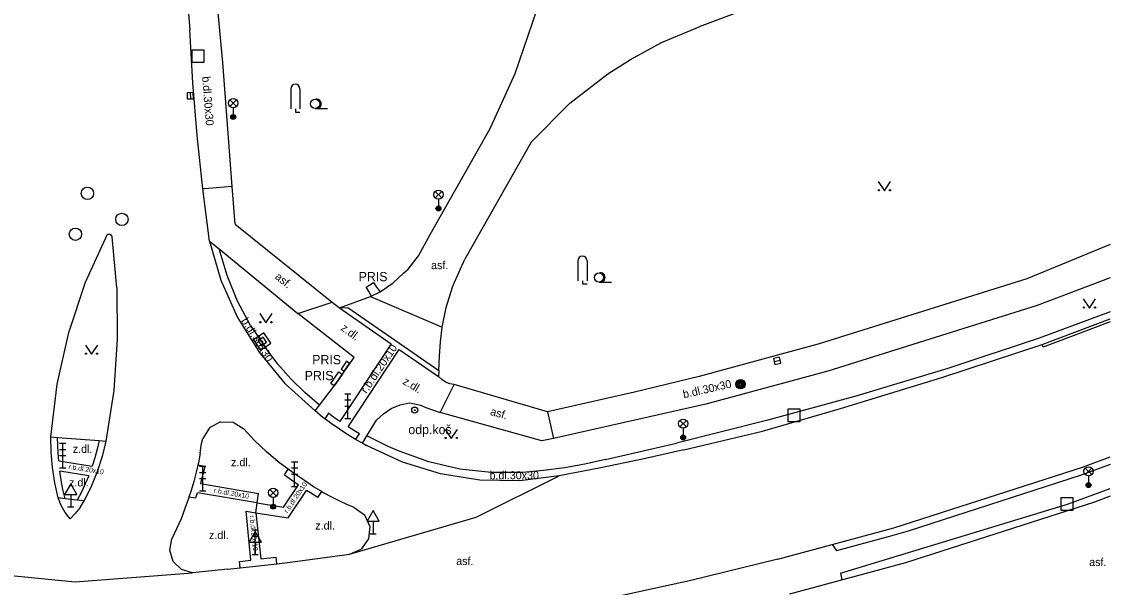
# Model space of a CAD drawing. Extents: x -598932 to -598196, y -1162207 to -1161504.
# Drawn here: x -598283.9 to -598195.6, y -1162024.1 to -1161978.2 of the extents above; entities that cross this region are included whole.
import ezdxf

# ---------------------------------------------------------------- set-up
doc = ezdxf.new("R2010")
doc.units = 0
for name, color, linetype in [('Level 25', 7, 'Continuous'), ('Level 26', 7, 'Continuous'), ('Level 27', 7, 'Continuous'), ('Level 31', 7, 'Continuous'), ('Level 33', 7, 'Continuous'), ('Level 34', 7, 'Continuous'), ('Level 36', 7, 'Continuous'), ('silnoproud - povrch.  znaky a  RIS  skut. velikost', 7, 'Continuous'), ('specificka linie pasportu komunikaci', 7, 'Continuous'), ('TM - chodniky - VP', 7, 'Continuous'), ('TM - komunikace - VP', 7, 'Continuous'), ('TM - letecke snimky - pomocna linie', 7, 'Continuous'), ('TM - popis objektu', 7, 'Continuous'), ('TM - popis povrchu', 7, 'Continuous'), ('TM - poznamka', 7, 'Continuous'), ('TM - rozhrani mezi zpev. plochami mezi sebou - VP', 7, 'Continuous'), ('TM - rozhrani ploch obecne - VP', 7, 'Continuous')]:
    doc.layers.add(name, color=color, linetype=linetype)

msp = doc.modelspace()

# ---------------------------------------------------------------- linework, layer by layer
at = {"layer": 'Level 25'}
for radius in [0.25, 0.0303]:
    msp.add_circle((-598252.03, -1162009.7), radius, dxfattribs=at)
at = {"layer": 'Level 26'}
for points in [[(-598270.13, -1161981.48), (-598269.13, -1161981.48), (-598269.13, -1161980.48), (-598270.13, -1161980.48)], [(-598264.555, -1162004.824), (-598263.726, -1162004.265), (-598264.285, -1162003.436), (-598265.114, -1162003.995)], [(-598221.75, -1162010.61), (-598220.75, -1162010.61), (-598220.75, -1162009.61), (-598221.75, -1162009.61)], [(-598199.58, -1162017.82), (-598198.58, -1162017.82), (-598198.58, -1162016.82), (-598199.58, -1162016.82)]]:
    msp.add_lwpolyline(points, close=True, dxfattribs=at)
at = {"layer": 'Level 27'}
for p, q in [((-598270.27, -1161983.94), (-598270.25, -1161984.44)), ((-598222.844, -1162005.753), (-598222.356, -1162005.647))]:
    msp.add_line(p, q, dxfattribs=at)
for points in [[(-598270.52, -1161983.95), (-598270.5, -1161984.45), (-598270, -1161984.43), (-598270.02, -1161983.93)], [(-598222.791, -1162005.997), (-598222.303, -1162005.891), (-598222.409, -1162005.403), (-598222.897, -1162005.509)]]:
    msp.add_lwpolyline(points, close=True, dxfattribs=at)
for centre in [(-598278.61, -1161992.11), (-598275.81, -1161994.22), (-598279.59, -1161995.43)]:
    msp.add_circle(centre, 0.5, dxfattribs=at)
at = {"layer": 'Level 31'}
for radius in [0.375, 0.305, 0.235, 0.165, 0.0781]:
    msp.add_circle((-598225.58, -1162007.6), radius, dxfattribs=at)
at = {"layer": 'Level 33'}
for p, q in [((-598267.045, -1161985.06), (-598266.515, -1161984.53)), ((-598267.045, -1161984.53), (-598266.515, -1161985.06)), ((-598266.78, -1161985.17), (-598266.78, -1161985.92)), ((-598250.375, -1161992.48), (-598249.845, -1161991.95)), ((-598250.375, -1161991.95), (-598249.845, -1161992.48)), ((-598250.11, -1161992.59), (-598250.11, -1161993.34)), ((-598257.71, -1162008.37), (-598257.21, -1162008.37)), ((-598257.46, -1162010.37), (-598257.46, -1162008.37)), ((-598257.71, -1162008.87), (-598257.21, -1162008.87)), ((-598257.71, -1162009.37), (-598257.21, -1162009.37)), ((-598257.71, -1162010.37), (-598257.21, -1162010.37)), ((-598230.505, -1162011.06), (-598229.975, -1162010.53)), ((-598230.505, -1162010.53), (-598229.975, -1162011.06)), ((-598230.24, -1162011.17), (-598230.24, -1162011.92)), ((-598280.87, -1162012.39), (-598280.37, -1162012.39)), ((-598280.87, -1162012.89), (-598280.37, -1162012.89)), ((-598280.62, -1162014.39), (-598280.62, -1162012.39)), ((-598280.87, -1162013.39), (-598280.37, -1162013.39)), ((-598262.04, -1162013.89), (-598261.54, -1162013.89)), ((-598261.79, -1162015.89), (-598261.79, -1162013.89)), ((-598280.87, -1162014.39), (-598280.37, -1162014.39)), ((-598269.5, -1162014.26), (-598269, -1162014.26)), ((-598269.5, -1162014.76), (-598269, -1162014.76)), ((-598269.25, -1162016.26), (-598269.25, -1162014.26)), ((-598262.04, -1162014.39), (-598261.54, -1162014.39)), ((-598262.04, -1162014.89), (-598261.54, -1162014.89)), ((-598197.585, -1162014.93), (-598197.055, -1162014.4)), ((-598197.585, -1162014.4), (-598197.055, -1162014.93)), ((-598269.5, -1162015.26), (-598269, -1162015.26)), ((-598262.04, -1162015.89), (-598261.54, -1162015.89)), ((-598197.32, -1162015.04), (-598197.32, -1162015.79)), ((-598269.5, -1162016.26), (-598269, -1162016.26)), ((-598263.795, -1162016.67), (-598263.265, -1162016.14)), ((-598263.795, -1162016.14), (-598263.265, -1162016.67)), ((-598263.53, -1162016.78), (-598263.53, -1162017.53)), ((-598265.24, -1162019.42), (-598264.74, -1162019.42)), ((-598264.99, -1162021.42), (-598264.99, -1162019.42)), ((-598265.24, -1162019.92), (-598264.74, -1162019.92)), ((-598265.24, -1162020.42), (-598264.74, -1162020.42)), ((-598265.24, -1162021.42), (-598264.74, -1162021.42))]:
    msp.add_line(p, q, dxfattribs=at)
for centre, radius in [((-598266.78, -1161984.795), 0.375), ((-598266.78, -1161985.92), 0.2), ((-598266.78, -1161985.92), 0.145), ((-598266.78, -1161985.92), 0.0876), ((-598250.11, -1161992.215), 0.375), ((-598250.11, -1161993.34), 0.2), ((-598250.11, -1161993.34), 0.145), ((-598250.11, -1161993.34), 0.0876), ((-598230.24, -1162010.795), 0.375), ((-598230.24, -1162011.92), 0.2), ((-598230.24, -1162011.92), 0.145), ((-598230.24, -1162011.92), 0.0876), ((-598197.32, -1162014.665), 0.375), ((-598197.32, -1162015.79), 0.2), ((-598197.32, -1162015.79), 0.145), ((-598197.32, -1162015.79), 0.0876), ((-598263.53, -1162016.405), 0.375), ((-598263.53, -1162017.53), 0.2), ((-598263.53, -1162017.53), 0.145), ((-598263.53, -1162017.53), 0.0876)]:
    msp.add_circle(centre, radius, dxfattribs=at)
at = {"layer": 'Level 34'}
for p, q in [((-598279.97, -1162016.542), (-598279.97, -1162017.56)), ((-598280.22, -1162017.56), (-598279.72, -1162017.56)), ((-598255.41, -1162018.712), (-598255.41, -1162019.73)), ((-598255.66, -1162019.73), (-598255.16, -1162019.73)), ((-598264.99, -1162020.402), (-598264.99, -1162021.42)), ((-598265.24, -1162021.42), (-598264.74, -1162021.42))]:
    msp.add_line(p, q, dxfattribs=at)
for points in [[(-598280.47, -1162016.542), (-598279.47, -1162016.542), (-598279.97, -1162015.676)], [(-598255.91, -1162018.712), (-598254.91, -1162018.712), (-598255.41, -1162017.846)], [(-598265.49, -1162020.402), (-598264.49, -1162020.402), (-598264.99, -1162019.536)]]:
    msp.add_lwpolyline(points, close=True, dxfattribs=at)
at = {"layer": 'Level 36'}
for p, q in [((-598262.105, -1161983.635), (-598262.105, -1161985.26)), ((-598261.355, -1161983.635), (-598261.355, -1161985.26)), ((-598260.12, -1161985.225), (-598259.12, -1161985.225)), ((-598238.795, -1161997.585), (-598238.795, -1161999.21)), ((-598238.045, -1161997.585), (-598238.045, -1161999.21)), ((-598237.07, -1161999.315), (-598236.07, -1161999.315))]:
    msp.add_line(p, q, dxfattribs=at)
for points in [[(-598261.73, -1161985.26), (-598261.73, -1161985.51), (-598261.355, -1161985.51)], [(-598214.4, -1161991.16), (-598213.9, -1161991.91), (-598213.4, -1161991.16)], [(-598238.42, -1161999.21), (-598238.42, -1161999.46), (-598238.045, -1161999.46)], [(-598197.75, -1162000.67), (-598197.25, -1162001.42), (-598196.75, -1162000.67)], [(-598264.62, -1162001.87), (-598264.12, -1162002.62), (-598263.62, -1162001.87)], [(-598278.78, -1162004.42), (-598278.28, -1162005.17), (-598277.78, -1162004.42)], [(-598249.57, -1162011.26), (-598249.07, -1162012.01), (-598248.57, -1162011.26)]]:
    msp.add_lwpolyline(points, dxfattribs=at)
for centre, radius in [((-598260.12, -1161984.85), 0.375), ((-598214.35, -1161991.86), 0.05), ((-598213.451, -1161991.86), 0.05), ((-598237.07, -1161998.94), 0.375), ((-598197.7, -1162001.37), 0.05), ((-598196.801, -1162001.37), 0.05), ((-598264.57, -1162002.57), 0.05), ((-598263.671, -1162002.57), 0.05), ((-598278.73, -1162005.12), 0.05), ((-598277.831, -1162005.12), 0.05), ((-598249.52, -1162011.96), 0.05), ((-598248.621, -1162011.96), 0.05)]:
    msp.add_circle(centre, radius, dxfattribs=at)
for centre, start, end in [((-598261.73, -1161983.635), 0, 180), ((-598259.995, -1161984.85), 260.40593, 99.59407), ((-598238.42, -1161997.585), 0, 180), ((-598236.945, -1161998.94), 260.40593, 99.59407)]:
    msp.add_arc(centre, 0.375, start, end, dxfattribs=at)
at = {"layer": 'silnoproud - povrch.  znaky a  RIS  skut. velikost'}
for points in [[(-598257.58, -1162005.74), (-598258.01, -1162006.38), (-598257.76, -1162006.55)], [(-598257.76, -1162006.55), (-598257.33, -1162005.91)], [(-598257.33, -1162005.91), (-598257.58, -1162005.74)], [(-598258.86, -1162007.54), (-598258.19, -1162006.6), (-598257.92, -1162006.8)], [(-598257.92, -1162006.8), (-598258.59, -1162007.74)], [(-598258.59, -1162007.74), (-598258.86, -1162007.54)]]:
    msp.add_lwpolyline(points, dxfattribs=at)
at = {"layer": 'specificka linie pasportu komunikaci'}
for points in [[(-598266.847, -1161991.56), (-598266.85, -1161991.56), (-598269.11, -1161991.74), (-598269.24, -1161991.75)], [(-598255.57, -1162000.46), (-598255.74, -1162000.09), (-598255.98, -1161999.71), (-598255.38, -1161999.34), (-598255.14, -1161999.72), (-598254.85, -1162000.11)], [(-598255.64, -1162000.49), (-598249.81, -1162002.98)], [(-598264.487, -1162004.476), (-598264.335, -1162004.373), (-598264.073, -1162004.196), (-598264.352, -1162003.782), (-598264.613, -1162003.958), (-598264.622, -1162003.964), (-598264.767, -1162004.061), (-598264.487, -1162004.476)], [(-598195.56, -1162014.123), (-598197.912, -1162014.974), (-598211.97, -1162019.53), (-598213.3, -1162019.9), (-598217.78, -1162021.122)], [(-598257.32, -1162021.4), (-598247.034, -1162018.395), (-598240.3, -1162015.04)], [(-598217.471, -1162022.935), (-598199.03, -1162017.34), (-598195.56, -1162016.052)], [(-598218.129, -1162020.592), (-598217.826, -1162021.052), (-598217.78, -1162021.122)], [(-598308.5, -1162026.61), (-598288.38, -1162022.76), (-598279.598, -1162023.637), (-598270.07, -1162022.89)], [(-598217.471, -1162022.935), (-598217.417, -1162023.21), (-598217.36, -1162023.497)]]:
    msp.add_lwpolyline(points, dxfattribs=at)
at = {"layer": 'TM - chodniky - VP'}
for points in [[(-598267.63, -1161981.5), (-598269.44, -1161962.15)], [(-598250.79, -1161995.46), (-598245.91, -1161986.86), (-598243.88, -1161982.39), (-598238.26, -1161965.91)], [(-598203.04, -1161970.18), (-598216.37, -1161973.87), (-598228.95, -1161978.59)], [(-598242.57, -1161987.96), (-598239.44, -1161984.79), (-598236.35, -1161982.42), (-598234.52, -1161981.24), (-598232, -1161979.87), (-598228.95, -1161978.59)], [(-598266.61, -1161994.61), (-598266.847, -1161991.56), (-598267.63, -1161981.5)], [(-598242.57, -1161987.96), (-598247.96, -1161997.46)], [(-598266.61, -1161994.61), (-598258.75, -1162000.93), (-598258.15, -1162001.41)], [(-598276.59, -1161995.65), (-598276.67, -1161995.5)], [(-598252.92, -1161998.57), (-598252.57, -1161998.25), (-598251.74, -1161997.19), (-598250.79, -1161995.46)], [(-598268.71, -1161995.98), (-598267.91, -1161996.62), (-598261.52, -1162001.86)], [(-598195.56, -1161996.262), (-598202.32, -1161999.04), (-598219.2, -1162004.33), (-598228.93, -1162006.98)], [(-598248.97, -1161999.72), (-598248.9, -1161999.5), (-598247.96, -1161997.46)], [(-598255.64, -1162000.49), (-598255.57, -1162000.46), (-598254.85, -1162000.11), (-598253.79, -1161999.36), (-598252.92, -1161998.57)], [(-598249.81, -1162002.98), (-598249.48, -1162001.38), (-598248.97, -1161999.72)], [(-598258.15, -1162001.41), (-598255.64, -1162000.49)], [(-598195.56, -1162001.734), (-598201.34, -1162003.86), (-598208.75, -1162006.31), (-598216.21, -1162008.57), (-598223.48, -1162010.55), (-598230.78, -1162012.38)], [(-598201.5, -1162001.22), (-598218.5, -1162006.55), (-598228.4, -1162009.22)], [(-598256.95, -1162005.44), (-598261.52, -1162001.86)], [(-598250.07, -1162006.49), (-598250.03, -1162005.32), (-598249.94, -1162004.15), (-598249.81, -1162002.98)], [(-598258.63, -1162007.82), (-598256.95, -1162005.44)], [(-598250.07, -1162006.49), (-598250.11, -1162006.96)], [(-598249.53, -1162007.42), (-598249.84, -1162007.22), (-598250.11, -1162006.96)], [(-598228.93, -1162006.98), (-598234.19, -1162008.23), (-598241.26, -1162009.83)], [(-598260.12, -1162009.76), (-598259.78, -1162009.31), (-598258.63, -1162007.82)], [(-598248.82, -1162007.63), (-598249.19, -1162007.56), (-598249.53, -1162007.42)], [(-598241.26, -1162009.83), (-598248.82, -1162007.63)], [(-598255.14, -1162010.52), (-598254.58, -1162009.99), (-598253.94, -1162009.57), (-598253.23, -1162009.28), (-598252.48, -1162009.12)], [(-598252.48, -1162009.12), (-598252.02, -1162009.19), (-598251.56, -1162009.31), (-598251.12, -1162009.48)], [(-598251.12, -1162009.48), (-598249.98, -1162009.9)], [(-598228.4, -1162009.22), (-598240.78, -1162011.99), (-598241.72, -1162012.2)], [(-598256.28, -1162012.38), (-598255.92, -1162011.79), (-598255.14, -1162010.52)], [(-598241.72, -1162012.2), (-598249.98, -1162009.9)], [(-598281.58, -1162011.87), (-598281.03, -1162011.91), (-598277.66, -1162012.17), (-598277.11, -1162012.21)]]:
    msp.add_lwpolyline(points, dxfattribs=at)
at = {"layer": 'TM - komunikace - VP'}
for points in [[(-598262.77, -1161874.74), (-598265.38, -1161883.44), (-598269.26, -1161901.36), (-598271.02, -1161911.25), (-598271.81, -1161918.47), (-598272.52, -1161943.07), (-598272.06, -1161955.75), (-598271.25, -1161967.2), (-598270.31, -1161978.85)], [(-598268.71, -1161995.98), (-598269.24, -1161991.75), (-598269.7, -1161987.43), (-598270.05, -1161983.14), (-598270.31, -1161978.85)], [(-598280.13, -1162003.4), (-598278.76, -1161999.32), (-598276.97, -1161995.41)], [(-598276.97, -1161995.41), (-598276.8, -1161995.41), (-598276.67, -1161995.5)], [(-598276.22, -1161999.79), (-598276.59, -1161995.65)], [(-598268.71, -1161995.98), (-598267.78, -1161999.16), (-598266.43, -1162002.18), (-598264.68, -1162004.99), (-598262.57, -1162007.53), (-598260.12, -1162009.76)], [(-598276.22, -1161999.79), (-598276.19, -1162003.95), (-598276.48, -1162008.1), (-598277.11, -1162012.21)], [(-598201.08, -1162004.38), (-598195.56, -1162002.295)], [(-598281.58, -1162011.87), (-598281.08, -1162007.6), (-598280.13, -1162003.4)], [(-598230.18, -1162012.91), (-598223.8, -1162011.4), (-598217.45, -1162009.57), (-598209.24, -1162007.05), (-598201.08, -1162004.38)], [(-598258.15, -1162011.25), (-598258.83, -1162010.78), (-598259.34, -1162010.4), (-598259.49, -1162010.29), (-598260.12, -1162009.76)], [(-598268.71, -1162011.14), (-598269.25, -1162012.01)], [(-598267.81, -1162010.66), (-598268.71, -1162011.14)], [(-598267.81, -1162010.66), (-598266.79, -1162010.68), (-598265.92, -1162011.22)], [(-598263.12, -1162013.9), (-598264.1, -1162013.06), (-598265.04, -1162012.16), (-598265.92, -1162011.22)], [(-598256.28, -1162012.38), (-598256.84, -1162012.08), (-598256.92, -1162012.03), (-598257.55, -1162011.66), (-598258.15, -1162011.25)], [(-598281, -1162016.82), (-598281.26, -1162015.6), (-598281.44, -1162014.36), (-598281.55, -1162013.12), (-598281.58, -1162011.87)], [(-598277.11, -1162012.21), (-598277.41, -1162013.47), (-598277.81, -1162014.71), (-598278.3, -1162015.91), (-598278.87, -1162017.07)], [(-598269.47, -1162013.19), (-598269.41, -1162012.79), (-598269.34, -1162012.4), (-598269.25, -1162012.01)], [(-598269.47, -1162013.19), (-598269.6, -1162013.97), (-598269.64, -1162014.17), (-598269.77, -1162014.73), (-598269.98, -1162015.49)], [(-598256.28, -1162012.38), (-598256.17, -1162012.44), (-598255.95, -1162012.57)], [(-598240.3, -1162015.04), (-598243.51, -1162015.43), (-598246.74, -1162015.37), (-598249.93, -1162014.87), (-598253.02, -1162013.93), (-598255.95, -1162012.57)], [(-598230.18, -1162012.91), (-598233.54, -1162013.67), (-598236.92, -1162014.38), (-598240.3, -1162015.04)], [(-598260.99, -1162015.42), (-598261.71, -1162014.93), (-598262.31, -1162014.5), (-598262.42, -1162014.42), (-598263.12, -1162013.9)], [(-598222.56, -1162021.78), (-598213.12, -1162019.25), (-598197.81, -1162014.32), (-598195.56, -1162013.502)], [(-598269.98, -1162015.49), (-598270.2, -1162016.23), (-598270.37, -1162016.76), (-598270.44, -1162016.96), (-598270.7, -1162017.68)], [(-598258.71, -1162016.79), (-598259.49, -1162016.37), (-598259.59, -1162016.31), (-598260.25, -1162015.92), (-598260.99, -1162015.42)], [(-598195.56, -1162016.689), (-598196.84, -1162017.16), (-598212.19, -1162022.1), (-598221.59, -1162024.64)], [(-598280.02, -1162018.53), (-598280.41, -1162018), (-598280.74, -1162017.43), (-598281, -1162016.82)], [(-598279.21, -1162017.59), (-598279.6, -1162018.08), (-598280.02, -1162018.53)], [(-598279.21, -1162017.59), (-598278.87, -1162017.07)], [(-598256.94, -1162017.6), (-598257.54, -1162017.35), (-598258.13, -1162017.08), (-598258.71, -1162016.79)], [(-598256.94, -1162017.6), (-598256.11, -1162018.2), (-598255.69, -1162019.13)], [(-598270.7, -1162017.68), (-598271.01, -1162018.52), (-598271.37, -1162019.34), (-598271.76, -1162020.15)], [(-598255.69, -1162019.13), (-598255.79, -1162020.15), (-598256.39, -1162020.98)], [(-598270.07, -1162022.89), (-598270.97, -1162022.63), (-598271.64, -1162021.97), (-598271.93, -1162021.07), (-598271.76, -1162020.15)], [(-598257.32, -1162021.4), (-598256.39, -1162020.98)], [(-598263.22, -1162022.16), (-598262.15, -1162022.03)], [(-598262.15, -1162022.03), (-598257.32, -1162021.4)], [(-598222.56, -1162021.78), (-598229.72, -1162023.54), (-598236.91, -1162025.12), (-598244.15, -1162026.51)], [(-598267.21, -1162022.61), (-598270.07, -1162022.89)], [(-598267.21, -1162022.61), (-598266.2, -1162022.5)], [(-598266.2, -1162022.5), (-598263.22, -1162022.16)]]:
    msp.add_lwpolyline(points, dxfattribs=at)
at = {"layer": 'TM - letecke snimky - pomocna linie'}
msp.add_lwpolyline([(-598195.56, -1161998.965), (-598201.5, -1162001.22)], dxfattribs=at)
at = {"layer": 'TM - rozhrani mezi zpev. plochami mezi sebou - VP'}
for points in [[(-598261.52, -1162001.86), (-598258.75, -1162000.93)], [(-598258.15, -1162001.41), (-598257.48, -1162001.36)], [(-598258.15, -1162001.41), (-598253.95, -1162004.32)], [(-598257.48, -1162001.36), (-598250.07, -1162006.49)], [(-598253.95, -1162004.32), (-598258.11, -1162010.63)], [(-598257.44, -1162011.06), (-598253.3, -1162004.77)], [(-598253.3, -1162004.77), (-598250.11, -1162006.96)], [(-598249.98, -1162009.9), (-598248.82, -1162007.63)], [(-598259.04, -1162009.95), (-598259.34, -1162010.4)], [(-598258.11, -1162010.63), (-598258.43, -1162010.41), (-598258.74, -1162010.18), (-598259.04, -1162009.95)], [(-598241.26, -1162009.83), (-598240.78, -1162011.99)], [(-598256.53, -1162011.61), (-598256.84, -1162011.44), (-598257.14, -1162011.25), (-598257.44, -1162011.06)], [(-598280.94, -1162013.82), (-598280.99, -1162013.19), (-598281.02, -1162012.55), (-598281.03, -1162011.91)], [(-598277.66, -1162012.17), (-598277.82, -1162012.87), (-598278.01, -1162013.56), (-598278.23, -1162014.25)], [(-598256.84, -1162012.08), (-598256.53, -1162011.61)], [(-598280.94, -1162013.82), (-598278.23, -1162014.25)], [(-598278.5, -1162015.02), (-598280.86, -1162014.64)], [(-598280.43, -1162016.89), (-598280.6, -1162016.14), (-598280.74, -1162015.39), (-598280.86, -1162014.64)], [(-598269.09, -1162014.27), (-598269.64, -1162014.17)], [(-598269.09, -1162014.27), (-598269.19, -1162014.73), (-598269.31, -1162015.19), (-598269.44, -1162015.64)], [(-598262.62, -1162014.95), (-598262.31, -1162014.5)], [(-598262.62, -1162014.95), (-598262.23, -1162015.22), (-598261.85, -1162015.49), (-598261.46, -1162015.76)], [(-598278.5, -1162015.02), (-598278.79, -1162015.69), (-598279.1, -1162016.36), (-598279.44, -1162017)], [(-598269.44, -1162015.64), (-598264.71, -1162016.47)], [(-598262.69, -1162017.57), (-598261.46, -1162015.76)], [(-598269.82, -1162016.85), (-598270.37, -1162016.76)], [(-598269.82, -1162016.85), (-598269.77, -1162016.71), (-598269.73, -1162016.56), (-598269.68, -1162016.42)], [(-598264.82, -1162017.23), (-598269.68, -1162016.42)], [(-598264.82, -1162017.23), (-598264.71, -1162016.47)], [(-598262.3, -1162018.44), (-598260.81, -1162016.22)], [(-598259.9, -1162016.78), (-598260.21, -1162016.6), (-598260.51, -1162016.41), (-598260.81, -1162016.22)], [(-598259.9, -1162016.78), (-598259.59, -1162016.31)], [(-598278.87, -1162017.07), (-598279.44, -1162017), (-598280.43, -1162016.89), (-598281, -1162016.82)], [(-598264.94, -1162018.02), (-598264.82, -1162017.23)], [(-598264.82, -1162017.23), (-598262.69, -1162017.57)], [(-598265.35, -1162021.87), (-598265.72, -1162017.9)], [(-598265.72, -1162017.9), (-598264.94, -1162018.02)], [(-598264.94, -1162018.02), (-598264.54, -1162021.77)], [(-598264.94, -1162018.02), (-598262.3, -1162018.44)], [(-598266.26, -1162021.97), (-598265.35, -1162021.87)], [(-598266.2, -1162022.5), (-598266.26, -1162021.97)], [(-598264.54, -1162021.77), (-598263.28, -1162021.63)], [(-598263.22, -1162022.16), (-598263.28, -1162021.63)]]:
    msp.add_lwpolyline(points, dxfattribs=at)
at = {"layer": 'TM - rozhrani ploch obecne - VP'}
for points in [[(-598265.36, -1162002.84), (-598266.42, -1162000.86), (-598267.27, -1161998.78), (-598267.91, -1161996.62)], [(-598195.56, -1162002.546), (-598201.01, -1162004.59), (-598201.08, -1162004.38)], [(-598265.36, -1162002.84), (-598264.11, -1162004.71)], [(-598259.78, -1162009.31), (-598260.97, -1162008.27), (-598262.09, -1162007.15), (-598263.14, -1162005.96), (-598264.11, -1162004.71)], [(-598253.29, -1162013.03), (-598254.18, -1162012.65), (-598255.06, -1162012.23), (-598255.92, -1162011.79)], [(-598243.26, -1162014.75), (-598245.83, -1162014.76), (-598248.38, -1162014.48), (-598250.88, -1162013.9), (-598253.29, -1162013.03)], [(-598236.55, -1162013.7), (-598230.78, -1162012.38)], [(-598236.55, -1162013.7), (-598238.21, -1162014.08), (-598239.88, -1162014.39), (-598241.57, -1162014.61), (-598243.26, -1162014.75)]]:
    msp.add_lwpolyline(points, dxfattribs=at)

# ---------------------------------------------------------------- texts
at = {"layer": 'TM - popis objektu'}
for p in [(-598256.59, -1161999.24), (-598260.36, -1162005.98), (-598260.97, -1162007.27)]:
    msp.add_text('PRIS', height=0.75, dxfattribs=at).set_placement(p)
at = {"layer": 'TM - popis povrchu'}
for s, height, rotation, p in [('b.dl.30x30', 0.65, 274.4938, (-598269.3, -1161982.64)), ('asf.', 0.65, 320.97805, (-598263.44, -1161998.98)), ('b.dl.30x30', 0.65, 302, (-598266.16, -1162002.45)), ('z.dl.', 0.65, 323.04981, (-598258.09, -1162003.15)), ('r.b.dl.20x10', 0.65, 56, (-598255.95, -1162008.4)), ('z.dl.', 0.65, 329.04981, (-598253.07, -1162007.54)), ('b.dl.30x30', 0.65, 12.75888, (-598230.18, -1162008.74)), ('asf.', 0.65, 344.19638, (-598245.95, -1162010.08)), ('z.dl.', 0.65, 0.01678, (-598279.8, -1162013.17)), ('r.b.dl.20x10', 0.4, 351, (-598280.17, -1162014.47)), ('z.dl.', 0.65, 0.01678, (-598266.95, -1162014.25)), ('b.dl.30x30', 0.65, 0.01678, (-598245.96, -1162015.31)), ('z.dl.', 0.65, 0.01678, (-598280.1, -1162015.89)), ('r.b.dl.20x10', 0.4, 56, (-598262.36, -1162018.09)), ('r.b.dl.20x10', 0.4, 350, (-598268.37, -1162016.39)), ('r.b.dl.20x10', 0.4, 276, (-598265.45, -1162018.26)), ('z.dl.', 0.65, 0.01678, (-598260.11, -1162019.39)), ('z.dl.', 0.65, 0.01678, (-598268.74, -1162020.16)), ('asf.', 0.65, 359.37577, (-598248.67, -1162022.26))]:
    msp.add_text(s, height=height, rotation=rotation, dxfattribs=at).set_placement(p)
for p in [(-598250.71, -1161998.26), (-598197.27, -1162022.35)]:
    msp.add_text('asf.', height=0.65, dxfattribs=at).set_placement(p)
at = {"layer": 'TM - poznamka'}
msp.add_text('odp.koš', height=0.75, dxfattribs=at).set_placement((-598252.55, -1162011.65))

doc.saveas('drawing.dxf')
